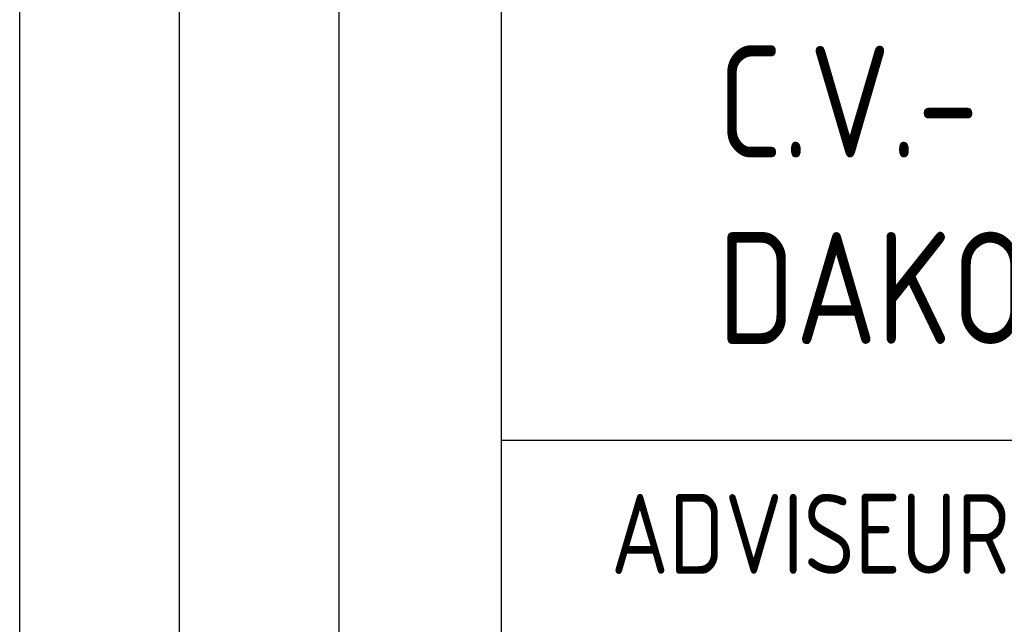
# Model space of a CAD drawing. Extents: x -156717 to 425753, y -51191 to 363295.
# Tile 358 of 502: x 116592 to 118133, y 173315 to 174261. Entities that reach past the tile are written whole.
import ezdxf

# ---------------------------------------------------------------- set-up
doc = ezdxf.new("R2010")
doc.units = 0
doc.header["$LTSCALE"] = 50
doc.layers.get('0').update_dxf_attribs({"linetype": 'CONTINUOUS'})
doc.layers.add('KADER', color=7, linetype='CONTINUOUS')
doc.styles.add('ISO25', font='ISO', dxfattribs={"width": 0.9})
doc.styles.add('ISO35', font='ISO', dxfattribs={"width": 0.9})

# ---------------------------------------------------------------- blocks, each defined once
blk = doc.blocks.new('SNARF')
at = {"color": 2, "linetype": 'Continuous', "style": 'ISO25', "width": 0.9}
blk.add_text('ADVISEUR :', height=250, dxfattribs=at).set_placement((-10640.9, 2084))

msp = doc.modelspace()

# ---------------------------------------------------------------- linework, layer by layer
at = {"layer": 'KADER', "color": 1}
for p, q in [((116592.49832, 172352.17864), (116592.49832, 176102.17864)), ((116842.49832, 172602.17864), (116842.49832, 176102.17864)), ((117092.49832, 172602.17864), (117092.49832, 176102.17864))]:
    msp.add_line(p, q, dxfattribs=at)
at = {"layer": 'KADER', "color": 4}
for p, q in [((117346.51925, 172352.17864), (117346.51925, 176102.17864)), ((117346.51925, 173603.17659), (122845.64182, 173603.17659))]:
    msp.add_line(p, q, dxfattribs=at)

# ---------------------------------------------------------------- block references
at = {"layer": 'KADER', "linetype": 'Continuous', "xscale": 0.5, "yscale": 0.5, "zscale": 0.5}
msp.add_blockref('SNARF', (122837.70177, 172352.17864), dxfattribs=at)

# ---------------------------------------------------------------- texts
at = {"layer": 'KADER', "color": 3, "linetype": 'Continuous', "style": 'ISO35', "width": 0.9}
for s, p in [('C.V.- en LUCHTBEHANDELINGS-INSTALLATIE', (117684.33238, 174045.45449)), ('DAKOPBOUW + DAK', (117684.33238, 173753.78782))]:
    msp.add_text(s, height=175, dxfattribs=at).set_placement(p)

doc.saveas('drawing.dxf')
